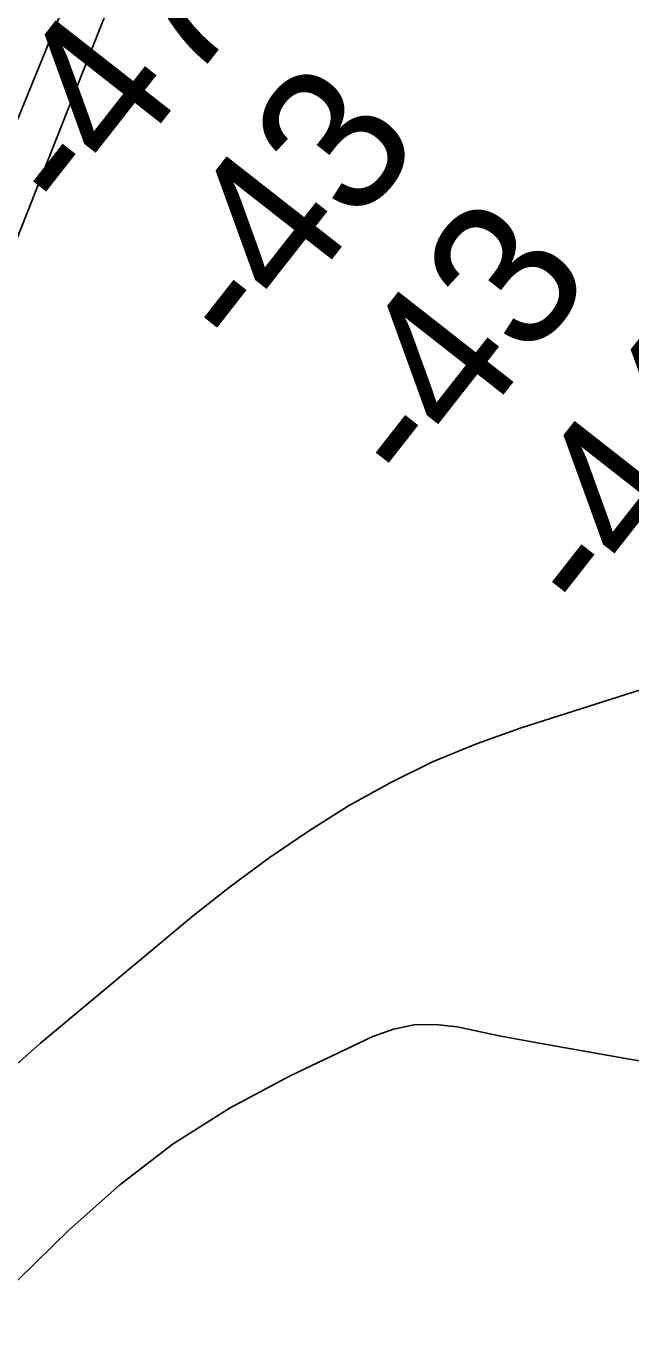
# Model space of a CAD drawing. Extents: x 3361039 to 3398939, y 576572 to 602007.
# Drawn here: x 3385323 to 3385600, y 597972 to 598575 of the extents above; entities that cross this region are included whole.
import ezdxf

# ---------------------------------------------------------------- set-up
doc = ezdxf.new("R2010")
doc.units = 0
for name, color, linetype in [('V-RIVR-RANG', 7, 'Continuous'), ('V-TOPO-DPTH', 7, 'Continuous'), ('V-TOPO-MAJR', 7, 'Continuous'), ('V-TOPO-MINR', 7, 'Continuous')]:
    doc.layers.add(name, color=color, linetype=linetype)

msp = doc.modelspace()

# ---------------------------------------------------------------- linework, layer by layer
at = {"layer": 'V-TOPO-DPTH'}
for points in [[(3384550.83, 597244.2), (3384568.5, 597265.44), (3384677.25, 597399.47), (3384743.78, 597482.93), (3384809.33, 597567.13), (3384873.41, 597652.45), (3384936.53, 597738.52), (3385048.7, 597894.31), (3385054.95, 597903.07), (3385061.15, 597911.87), (3385067.27, 597920.72), (3385073.34, 597929.61), (3385353.4, 598616.62), (3385367.52, 598644.11), (3385441.44, 599377.41), (3385425.94, 599970.95), (3385411.5, 600196.44)], [(3385411.5, 600196.44), (3385425.94, 599970.95), (3385441.44, 599377.41), (3385367.52, 598644.11), (3385353.4, 598616.62), (3385073.34, 597929.61), (3385067.27, 597920.72), (3385061.15, 597911.87), (3385054.95, 597903.07), (3385048.7, 597894.31), (3384936.53, 597738.52), (3384873.41, 597652.45), (3384809.33, 597567.13), (3384743.78, 597482.93), (3384677.25, 597399.47), (3384568.5, 597265.44), (3384550.83, 597244.2)], [(3384603.45, 597234.45), (3384612.42, 597246.57), (3384621.39, 597258.7), (3384630.34, 597270.84), (3384639.29, 597282.98), (3384853.36, 597573.82), (3384892.31, 597626.7), (3384931.28, 597679.57), (3384970.28, 597732.42), (3385009.3, 597785.25), (3385054.72, 597846.71), (3385070.95, 597868.87), (3385087.07, 597891.12), (3385363.14, 598590.25), (3385370.57, 598605.02), (3385556.66, 599323.63), (3385552.19, 599329.11), (3385551.82, 599329.65), (3385551.15, 599332.83), (3385551.14, 599334.18), (3385487.19, 600005.87), (3385481.81, 600023.22), (3385459.86, 600196.57)], [(3385459.86, 600196.57), (3385481.81, 600023.22), (3385487.19, 600005.87), (3385551.14, 599334.18), (3385551.15, 599332.83), (3385551.82, 599329.65), (3385552.19, 599329.11), (3385556.66, 599323.63), (3385370.57, 598605.02), (3385363.14, 598590.25), (3385087.07, 597891.12), (3385070.95, 597868.87), (3385054.72, 597846.71), (3385009.3, 597785.25), (3384970.28, 597732.42), (3384931.28, 597679.57), (3384892.31, 597626.7), (3384853.36, 597573.82), (3384639.29, 597282.98), (3384630.34, 597270.84), (3384621.39, 597258.7), (3384612.42, 597246.57), (3384603.45, 597234.45)]]:
    msp.add_lwpolyline(points, dxfattribs=at)
at = {"layer": 'V-TOPO-MAJR'}
msp.add_lwpolyline([(3385652.32, 598286.31), (3385549.37, 598253.43), (3385528.92, 598246.11), (3385508.88, 598237.88), (3385489.46, 598228.29), (3385470.44, 598217.8), (3385452.03, 598206.2), (3385434.01, 598194.05), (3385416.57, 598181.07), (3385399.52, 598167.54), (3385329.37, 598109.16), (3385289.02, 598073.52), (3385250.16, 598036.4), (3385213.55, 597997.07), (3385178.44, 597956.27)], dxfattribs=at)
at = {"layer": 'V-TOPO-MINR'}
for points in [[(3385411.5, 600196.44), (3385425.94, 599970.95), (3385441.44, 599377.41), (3385367.52, 598644.11), (3385353.4, 598616.62), (3385073.34, 597929.61), (3385067.27, 597920.72), (3385061.15, 597911.87), (3385054.95, 597903.07), (3385048.7, 597894.31), (3384936.53, 597738.52), (3384873.41, 597652.45), (3384809.33, 597567.13), (3384743.78, 597482.93), (3384677.25, 597399.47), (3384568.5, 597265.44), (3384550.83, 597244.2)], [(3384603.45, 597234.45), (3384612.42, 597246.57), (3384621.39, 597258.7), (3384630.34, 597270.84), (3384639.29, 597282.98), (3384853.36, 597573.82), (3384892.31, 597626.7), (3384931.28, 597679.57), (3384970.28, 597732.42), (3385009.3, 597785.25), (3385054.72, 597846.71), (3385070.95, 597868.87), (3385087.07, 597891.12), (3385363.14, 598590.25), (3385370.57, 598605.02), (3385556.66, 599323.63), (3385552.19, 599329.11), (3385551.82, 599329.65), (3385551.15, 599332.83), (3385551.14, 599334.18), (3385487.19, 600005.87), (3385481.81, 600023.22), (3385459.86, 600196.57)], [(3385607.34, 598100.4), (3385599.04, 598101.84), (3385560.26, 598108.62), (3385550.18, 598110.45), (3385540.12, 598112.37), (3385530.1, 598114.42), (3385520.08, 598116.57), (3385510.2, 598117.72), (3385500.47, 598117.59), (3385490.95, 598115.54), (3385481.58, 598112.2), (3385443.63, 598094.19), (3385416.31, 598079.49), (3385390.15, 598063.12), (3385365.76, 598044.23), (3385342.54, 598023.65), (3385196.59, 597880.67)]]:
    msp.add_lwpolyline(points, dxfattribs=at)

# ---------------------------------------------------------------- texts
at = {"layer": 'V-RIVR-RANG'}
for s, rotation, p in [('8.4', 51.62833, (3385265.2, 598540.72)), ('-47', 51.90742, (3385346.95, 598482.23)), ('-43', 51.90742, (3385425.17, 598419.93)), ('-43', 51.90742, (3385503.72, 598358.04)), ('-44', 51.90742, (3385584.38, 598298.85))]:
    msp.add_text(s, height=67, rotation=rotation, dxfattribs=at).set_placement(p)

doc.saveas('drawing.dxf')
